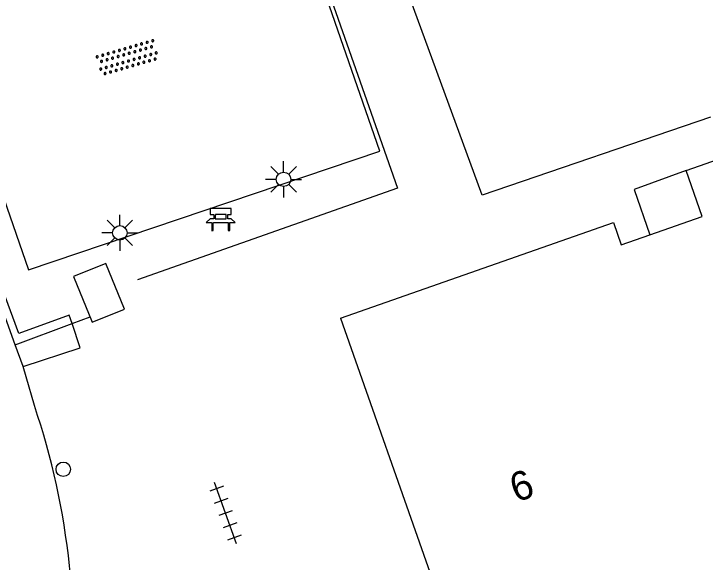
# Model space of a CAD drawing. Extents: x 135999 to 138000, y 396000 to 398501.
# Drawn here: x 136374.91 to 136398.82, y 396446.87 to 396465.85 of the extents above; entities that cross this region are included whole.
import ezdxf

# ---------------------------------------------------------------- set-up
doc = ezdxf.new("R2010")
doc.units = 0
for name, color, linetype in [('bs-afsc-hekwerk laag', 7, 'Continuous'), ('bs-afsc-poort', 7, 'Continuous'), ('gg-afsc-erfafscheiding', 7, 'Continuous'), ('gg-afsc-hekwerk', 7, 'Continuous'), ('gg-anno-huisnummerreeks BGT', 7, 'Continuous'), ('gg-bbg-hoofdgebouw', 7, 'Continuous'), ('gg-bbg-overig bouwwerk', 7, 'Continuous'), ('gg-knt-verharding', 7, 'Continuous'), ('gt-symb-afsluitpaal', 7, 'Continuous'), ('gt-symb-bank', 7, 'Continuous'), ('gt-symb-lichtmast', 7, 'Continuous'), ('gt-symb-overige verharding', 7, 'Continuous'), ('gt-symb-tegel verharding', 7, 'Continuous')]:
    doc.layers.add(name, color=color, linetype=linetype)

# ---------------------------------------------------------------- blocks, each defined once
blk = doc.blocks.new('gt0-TEG1')
at = {"layer": 'gt-symb-tegel verharding'}
for p, q in [((-0.9, -0.25), (-0.9, 0.25)), ((-0.45, -0.25), (-0.45, 0.25)), ((0, -0.25), (0, 0.25)), ((0.45, -0.25), (0.45, 0.25)), ((0.9, -0.25), (0.9, 0.25)), ((-1.125, 0), (1.125, 0))]:
    blk.add_line(p, q, dxfattribs=at)
blk = doc.blocks.new('gt0-APAAL')
at = {"layer": 'gt-symb-afsluitpaal'}
blk.add_circle((0, 0), 0.25, dxfattribs=at)
blk = doc.blocks.new('gt0-LMAST')
at = {"layer": 'gt-symb-lichtmast'}
for p, q in [((-0.005, 0.246), (-0.005, 0.621)), ((-0.182, 0.173), (-0.447, 0.438)), ((0.172, 0.173), (0.437, 0.438)), ((-0.255, -0.004), (-0.63, -0.004)), ((-0.182, -0.181), (-0.447, -0.446)), ((0.437, -0.446), (0.172, -0.181)), ((0.245, -0.004), (0.62, -0.004)), ((-0.005, -0.254), (-0.005, -0.629))]:
    blk.add_line(p, q, dxfattribs=at)
blk.add_circle((-0.005, -0.004), 0.25, dxfattribs=at)
blk = doc.blocks.new('gt0-BANK')
at = {"layer": 'gt-symb-bank'}
for p, q in [((-0.243, 0.547), (-0.243, 0.412)), ((0.244, 0.487), (0.244, 0.547)), ((-0.504, 0.274), (-0.322, 0.274)), ((-0.314, 0.265), (-0.314, 0.007)), ((-0.258, 0.009), (-0.258, 0.265)), ((-0.251, 0.274), (0.252, 0.274)), ((0.26, 0.265), (0.26, 0.007)), ((0.311, 0.007), (0.311, 0.265)), ((0.319, 0.274), (0.501, 0.274)), ((-0.308, 0), (-0.266, 0)), ((0.266, 0), (0.305, 0))]:
    blk.add_line(p, q, dxfattribs=at)
for points in [[(-0.362, 0.761), (-0.362, 0.554), (-0.251, 0.554)], [(0.252, 0.554), (0.359, 0.554), (0.359, 0.761), (-0.362, 0.761)], [(-0.251, 0.404), (-0.362, 0.404), (-0.504, 0.274)], [(0.501, 0.274), (0.359, 0.404), (0.244, 0.404)]]:
    blk.add_lwpolyline(points, dxfattribs=at)
for centre, start, end in [((-0.308, 0.007), 180, 270), ((0.266, 0.007), 180, 270), ((0.305, 0.007), 270, 0)]:
    blk.add_arc(centre, 0.00643, start, end, dxfattribs=at)
for points, degree in [([(-0.251, 0.554), (-0.243, 0.553), (-0.243, 0.547)], 2), ([(-0.18, 0.554), (0, 0.554), (0.18, 0.554), (0.189, 0.553), (0.189, 0.547), (0.189, 0.48), (0.189, 0.412), (0.189, 0.404), (0.18, 0.404), (0, 0.404), (-0.18, 0.404), (-0.188, 0.404), (-0.188, 0.412), (-0.188, 0.48), (-0.188, 0.547), (-0.186, 0.554), (-0.18, 0.554)], 3), ([(0.244, 0.547), (0.245, 0.554), (0.252, 0.554)], 2), ([(0.244, 0.404), (0.244, 0.462), (0.244, 0.487)], 2), ([(-0.322, 0.274), (-0.314, 0.273), (-0.314, 0.265)], 2), ([(-0.258, 0.265), (-0.257, 0.274), (-0.251, 0.274)], 2), ([(-0.243, 0.412), (-0.243, 0.404), (-0.251, 0.404)], 2), ([(0.252, 0.274), (0.26, 0.273), (0.26, 0.265)], 2), ([(0.311, 0.265), (0.312, 0.274), (0.319, 0.274)], 2), ([(-0.266, 0), (-0.258, 0), (-0.258, 0.009)], 2)]:
    blk.add_open_spline(points, degree=degree, dxfattribs=at)
blk = doc.blocks.new('gt0-OVH')
at = {"layer": 'gt-symb-overige verharding'}
for points in [[(-0.972, 0.298), (-0.967, 0.308), (-0.965, 0.319), (-0.966, 0.33), (-0.971, 0.34), (-0.978, 0.348), (-0.988, 0.353), (-0.999, 0.355), (-1.01, 0.354), (-1.02, 0.349), (-1.028, 0.342), (-1.033, 0.332), (-1.035, 0.321), (-1.034, 0.31), (-1.029, 0.3), (-1.022, 0.292), (-1.012, 0.287), (-1.001, 0.285), (-0.99, 0.286), (-0.98, 0.291)], [(-0.772, 0.298), (-0.767, 0.308), (-0.765, 0.319), (-0.766, 0.33), (-0.771, 0.34), (-0.778, 0.348), (-0.788, 0.353), (-0.799, 0.355), (-0.81, 0.354), (-0.82, 0.349), (-0.828, 0.342), (-0.833, 0.332), (-0.835, 0.321), (-0.834, 0.31), (-0.829, 0.3), (-0.822, 0.292), (-0.812, 0.287), (-0.801, 0.285), (-0.79, 0.286), (-0.78, 0.291)], [(-0.572, 0.298), (-0.567, 0.308), (-0.565, 0.319), (-0.566, 0.33), (-0.571, 0.34), (-0.578, 0.348), (-0.588, 0.353), (-0.599, 0.355), (-0.61, 0.354), (-0.62, 0.349), (-0.628, 0.342), (-0.633, 0.332), (-0.635, 0.321), (-0.634, 0.31), (-0.629, 0.3), (-0.622, 0.292), (-0.612, 0.287), (-0.601, 0.285), (-0.59, 0.286), (-0.58, 0.291)], [(-0.372, 0.298), (-0.367, 0.308), (-0.365, 0.319), (-0.366, 0.33), (-0.371, 0.34), (-0.378, 0.348), (-0.388, 0.353), (-0.399, 0.355), (-0.41, 0.354), (-0.42, 0.349), (-0.428, 0.342), (-0.433, 0.332), (-0.435, 0.321), (-0.434, 0.31), (-0.429, 0.3), (-0.422, 0.292), (-0.412, 0.287), (-0.401, 0.285), (-0.39, 0.286), (-0.38, 0.291)], [(-0.172, 0.298), (-0.167, 0.308), (-0.165, 0.319), (-0.166, 0.33), (-0.171, 0.34), (-0.178, 0.348), (-0.188, 0.353), (-0.199, 0.355), (-0.21, 0.354), (-0.22, 0.349), (-0.228, 0.342), (-0.233, 0.332), (-0.235, 0.321), (-0.234, 0.31), (-0.229, 0.3), (-0.222, 0.292), (-0.212, 0.287), (-0.201, 0.285), (-0.19, 0.286), (-0.18, 0.291)], [(0.028, 0.298), (0.033, 0.308), (0.035, 0.319), (0.034, 0.33), (0.029, 0.34), (0.022, 0.348), (0.012, 0.353), (0.001, 0.355), (-0.01, 0.354), (-0.02, 0.349), (-0.028, 0.342), (-0.033, 0.332), (-0.035, 0.321), (-0.034, 0.31), (-0.029, 0.3), (-0.022, 0.292), (-0.012, 0.287), (-0.001, 0.285), (0.01, 0.286), (0.02, 0.291)], [(0.228, 0.298), (0.233, 0.308), (0.235, 0.319), (0.234, 0.33), (0.229, 0.34), (0.222, 0.348), (0.212, 0.353), (0.201, 0.355), (0.19, 0.354), (0.18, 0.349), (0.172, 0.342), (0.167, 0.332), (0.165, 0.321), (0.166, 0.31), (0.171, 0.3), (0.178, 0.292), (0.188, 0.287), (0.199, 0.285), (0.21, 0.286), (0.22, 0.291)], [(0.428, 0.298), (0.433, 0.308), (0.435, 0.319), (0.434, 0.33), (0.429, 0.34), (0.422, 0.348), (0.412, 0.353), (0.401, 0.355), (0.39, 0.354), (0.38, 0.349), (0.372, 0.342), (0.367, 0.332), (0.365, 0.321), (0.366, 0.31), (0.371, 0.3), (0.378, 0.292), (0.388, 0.287), (0.399, 0.285), (0.41, 0.286), (0.42, 0.291)], [(0.628, 0.298), (0.633, 0.308), (0.635, 0.319), (0.634, 0.33), (0.629, 0.34), (0.622, 0.348), (0.612, 0.353), (0.601, 0.355), (0.59, 0.354), (0.58, 0.349), (0.572, 0.342), (0.567, 0.332), (0.565, 0.321), (0.566, 0.31), (0.571, 0.3), (0.578, 0.292), (0.588, 0.287), (0.599, 0.285), (0.61, 0.286), (0.62, 0.291)], [(0.828, 0.298), (0.833, 0.308), (0.835, 0.319), (0.834, 0.33), (0.829, 0.34), (0.822, 0.348), (0.812, 0.353), (0.801, 0.355), (0.79, 0.354), (0.78, 0.349), (0.772, 0.342), (0.767, 0.332), (0.765, 0.321), (0.766, 0.31), (0.771, 0.3), (0.778, 0.292), (0.788, 0.287), (0.799, 0.285), (0.81, 0.286), (0.82, 0.291)], [(1.028, 0.298), (1.033, 0.308), (1.035, 0.319), (1.034, 0.33), (1.029, 0.34), (1.022, 0.348), (1.012, 0.353), (1.001, 0.355), (0.99, 0.354), (0.98, 0.349), (0.972, 0.342), (0.967, 0.332), (0.965, 0.321), (0.966, 0.31), (0.971, 0.3), (0.978, 0.292), (0.988, 0.287), (0.999, 0.285), (1.01, 0.286), (1.02, 0.291)], [(-0.872, 0.106), (-0.867, 0.116), (-0.865, 0.126), (-0.866, 0.137), (-0.871, 0.147), (-0.878, 0.156), (-0.888, 0.161), (-0.899, 0.163), (-0.91, 0.162), (-0.92, 0.157), (-0.928, 0.15), (-0.933, 0.14), (-0.935, 0.129), (-0.934, 0.118), (-0.929, 0.108), (-0.922, 0.1), (-0.912, 0.095), (-0.901, 0.092), (-0.89, 0.094), (-0.88, 0.098)], [(-0.672, 0.106), (-0.667, 0.116), (-0.665, 0.126), (-0.666, 0.137), (-0.671, 0.147), (-0.678, 0.156), (-0.688, 0.161), (-0.699, 0.163), (-0.71, 0.162), (-0.72, 0.157), (-0.728, 0.15), (-0.733, 0.14), (-0.735, 0.129), (-0.734, 0.118), (-0.729, 0.108), (-0.722, 0.1), (-0.712, 0.095), (-0.701, 0.092), (-0.69, 0.094), (-0.68, 0.098)], [(-0.472, 0.106), (-0.467, 0.116), (-0.465, 0.126), (-0.466, 0.137), (-0.471, 0.147), (-0.478, 0.156), (-0.488, 0.161), (-0.499, 0.163), (-0.51, 0.162), (-0.52, 0.157), (-0.528, 0.15), (-0.533, 0.14), (-0.535, 0.129), (-0.534, 0.118), (-0.529, 0.108), (-0.522, 0.1), (-0.512, 0.095), (-0.501, 0.092), (-0.49, 0.094), (-0.48, 0.098)], [(-0.272, 0.106), (-0.267, 0.116), (-0.265, 0.126), (-0.266, 0.137), (-0.271, 0.147), (-0.278, 0.156), (-0.288, 0.161), (-0.299, 0.163), (-0.31, 0.162), (-0.32, 0.157), (-0.328, 0.15), (-0.333, 0.14), (-0.335, 0.129), (-0.334, 0.118), (-0.329, 0.108), (-0.322, 0.1), (-0.312, 0.095), (-0.301, 0.092), (-0.29, 0.094), (-0.28, 0.098)], [(-0.072, 0.106), (-0.067, 0.116), (-0.065, 0.126), (-0.066, 0.137), (-0.071, 0.147), (-0.078, 0.156), (-0.088, 0.161), (-0.099, 0.163), (-0.11, 0.162), (-0.12, 0.157), (-0.128, 0.15), (-0.133, 0.14), (-0.135, 0.129), (-0.134, 0.118), (-0.129, 0.108), (-0.122, 0.1), (-0.112, 0.095), (-0.101, 0.092), (-0.09, 0.094), (-0.08, 0.098)], [(0.128, 0.106), (0.133, 0.116), (0.135, 0.126), (0.134, 0.137), (0.129, 0.147), (0.122, 0.156), (0.112, 0.161), (0.101, 0.163), (0.09, 0.162), (0.08, 0.157), (0.072, 0.15), (0.067, 0.14), (0.065, 0.129), (0.066, 0.118), (0.071, 0.108), (0.078, 0.1), (0.088, 0.095), (0.099, 0.092), (0.11, 0.094), (0.12, 0.098)], [(0.328, 0.106), (0.333, 0.116), (0.335, 0.126), (0.334, 0.137), (0.329, 0.147), (0.322, 0.156), (0.312, 0.161), (0.301, 0.163), (0.29, 0.162), (0.28, 0.157), (0.272, 0.15), (0.267, 0.14), (0.265, 0.129), (0.266, 0.118), (0.271, 0.108), (0.278, 0.1), (0.288, 0.095), (0.299, 0.092), (0.31, 0.094), (0.32, 0.098)], [(0.528, 0.106), (0.533, 0.116), (0.535, 0.126), (0.534, 0.137), (0.529, 0.147), (0.522, 0.156), (0.512, 0.161), (0.501, 0.163), (0.49, 0.162), (0.48, 0.157), (0.472, 0.15), (0.467, 0.14), (0.465, 0.129), (0.466, 0.118), (0.471, 0.108), (0.478, 0.1), (0.488, 0.095), (0.499, 0.092), (0.51, 0.094), (0.52, 0.098)], [(0.728, 0.106), (0.733, 0.116), (0.735, 0.126), (0.734, 0.137), (0.729, 0.147), (0.722, 0.156), (0.712, 0.161), (0.701, 0.163), (0.69, 0.162), (0.68, 0.157), (0.672, 0.15), (0.667, 0.14), (0.665, 0.129), (0.666, 0.118), (0.671, 0.108), (0.678, 0.1), (0.688, 0.095), (0.699, 0.092), (0.71, 0.094), (0.72, 0.098)], [(0.928, 0.106), (0.933, 0.116), (0.935, 0.126), (0.934, 0.137), (0.929, 0.147), (0.922, 0.156), (0.912, 0.161), (0.901, 0.163), (0.89, 0.162), (0.88, 0.157), (0.872, 0.15), (0.867, 0.14), (0.865, 0.129), (0.866, 0.118), (0.871, 0.108), (0.878, 0.1), (0.888, 0.095), (0.899, 0.092), (0.91, 0.094), (0.92, 0.098)], [(-0.972, -0.142), (-0.967, -0.132), (-0.965, -0.121), (-0.966, -0.11), (-0.971, -0.1), (-0.978, -0.092), (-0.988, -0.087), (-0.999, -0.085), (-1.01, -0.086), (-1.02, -0.091), (-1.028, -0.098), (-1.033, -0.108), (-1.035, -0.119), (-1.034, -0.13), (-1.029, -0.14), (-1.022, -0.148), (-1.012, -0.153), (-1.001, -0.155), (-0.99, -0.154), (-0.98, -0.149)], [(-0.772, -0.142), (-0.767, -0.132), (-0.765, -0.121), (-0.766, -0.11), (-0.771, -0.1), (-0.778, -0.092), (-0.788, -0.087), (-0.799, -0.085), (-0.81, -0.086), (-0.82, -0.091), (-0.828, -0.098), (-0.833, -0.108), (-0.835, -0.119), (-0.834, -0.13), (-0.829, -0.14), (-0.822, -0.148), (-0.812, -0.153), (-0.801, -0.155), (-0.79, -0.154), (-0.78, -0.149)], [(-0.572, -0.142), (-0.567, -0.132), (-0.565, -0.121), (-0.566, -0.11), (-0.571, -0.1), (-0.578, -0.092), (-0.588, -0.087), (-0.599, -0.085), (-0.61, -0.086), (-0.62, -0.091), (-0.628, -0.098), (-0.633, -0.108), (-0.635, -0.119), (-0.634, -0.13), (-0.629, -0.14), (-0.622, -0.148), (-0.612, -0.153), (-0.601, -0.155), (-0.59, -0.154), (-0.58, -0.149)], [(-0.372, -0.142), (-0.367, -0.132), (-0.365, -0.121), (-0.366, -0.11), (-0.371, -0.1), (-0.378, -0.092), (-0.388, -0.087), (-0.399, -0.085), (-0.41, -0.086), (-0.42, -0.091), (-0.428, -0.098), (-0.433, -0.108), (-0.435, -0.119), (-0.434, -0.13), (-0.429, -0.14), (-0.422, -0.148), (-0.412, -0.153), (-0.401, -0.155), (-0.39, -0.154), (-0.38, -0.149)], [(-0.172, -0.142), (-0.167, -0.132), (-0.165, -0.121), (-0.166, -0.11), (-0.171, -0.1), (-0.178, -0.092), (-0.188, -0.087), (-0.199, -0.085), (-0.21, -0.086), (-0.22, -0.091), (-0.228, -0.098), (-0.233, -0.108), (-0.235, -0.119), (-0.234, -0.13), (-0.229, -0.14), (-0.222, -0.148), (-0.212, -0.153), (-0.201, -0.155), (-0.19, -0.154), (-0.18, -0.149)], [(0.028, -0.142), (0.033, -0.132), (0.035, -0.121), (0.034, -0.11), (0.029, -0.1), (0.022, -0.092), (0.012, -0.087), (0.001, -0.085), (-0.01, -0.086), (-0.02, -0.091), (-0.028, -0.098), (-0.033, -0.108), (-0.035, -0.119), (-0.034, -0.13), (-0.029, -0.14), (-0.022, -0.148), (-0.012, -0.153), (-0.001, -0.155), (0.01, -0.154), (0.02, -0.149)], [(0.228, -0.142), (0.233, -0.132), (0.235, -0.121), (0.234, -0.11), (0.229, -0.1), (0.222, -0.092), (0.212, -0.087), (0.201, -0.085), (0.19, -0.086), (0.18, -0.091), (0.172, -0.098), (0.167, -0.108), (0.165, -0.119), (0.166, -0.13), (0.171, -0.14), (0.178, -0.148), (0.188, -0.153), (0.199, -0.155), (0.21, -0.154), (0.22, -0.149)], [(0.428, -0.142), (0.433, -0.132), (0.435, -0.121), (0.434, -0.11), (0.429, -0.1), (0.422, -0.092), (0.412, -0.087), (0.401, -0.085), (0.39, -0.086), (0.38, -0.091), (0.372, -0.098), (0.367, -0.108), (0.365, -0.119), (0.366, -0.13), (0.371, -0.14), (0.378, -0.148), (0.388, -0.153), (0.399, -0.155), (0.41, -0.154), (0.42, -0.149)], [(0.628, -0.142), (0.633, -0.132), (0.635, -0.121), (0.634, -0.11), (0.629, -0.1), (0.622, -0.092), (0.612, -0.087), (0.601, -0.085), (0.59, -0.086), (0.58, -0.091), (0.572, -0.098), (0.567, -0.108), (0.565, -0.119), (0.566, -0.13), (0.571, -0.14), (0.578, -0.148), (0.588, -0.153), (0.599, -0.155), (0.61, -0.154), (0.62, -0.149)], [(0.828, -0.142), (0.833, -0.132), (0.835, -0.121), (0.834, -0.11), (0.829, -0.1), (0.822, -0.092), (0.812, -0.087), (0.801, -0.085), (0.79, -0.086), (0.78, -0.091), (0.772, -0.098), (0.767, -0.108), (0.765, -0.119), (0.766, -0.13), (0.771, -0.14), (0.778, -0.148), (0.788, -0.153), (0.799, -0.155), (0.81, -0.154), (0.82, -0.149)], [(1.028, -0.142), (1.033, -0.132), (1.035, -0.121), (1.034, -0.11), (1.029, -0.1), (1.022, -0.092), (1.012, -0.087), (1.001, -0.085), (0.99, -0.086), (0.98, -0.091), (0.972, -0.098), (0.967, -0.108), (0.965, -0.119), (0.966, -0.13), (0.971, -0.14), (0.978, -0.148), (0.988, -0.153), (0.999, -0.155), (1.01, -0.154), (1.02, -0.149)], [(-0.872, -0.334), (-0.867, -0.324), (-0.865, -0.314), (-0.866, -0.303), (-0.871, -0.293), (-0.878, -0.284), (-0.888, -0.279), (-0.899, -0.277), (-0.91, -0.278), (-0.92, -0.283), (-0.928, -0.29), (-0.933, -0.3), (-0.935, -0.311), (-0.934, -0.322), (-0.929, -0.332), (-0.922, -0.34), (-0.912, -0.345), (-0.901, -0.348), (-0.89, -0.346), (-0.88, -0.342)], [(-0.672, -0.334), (-0.667, -0.324), (-0.665, -0.314), (-0.666, -0.303), (-0.671, -0.293), (-0.678, -0.284), (-0.688, -0.279), (-0.699, -0.277), (-0.71, -0.278), (-0.72, -0.283), (-0.728, -0.29), (-0.733, -0.3), (-0.735, -0.311), (-0.734, -0.322), (-0.729, -0.332), (-0.722, -0.34), (-0.712, -0.345), (-0.701, -0.348), (-0.69, -0.346), (-0.68, -0.342)], [(-0.472, -0.334), (-0.467, -0.324), (-0.465, -0.314), (-0.466, -0.303), (-0.471, -0.293), (-0.478, -0.284), (-0.488, -0.279), (-0.499, -0.277), (-0.51, -0.278), (-0.52, -0.283), (-0.528, -0.29), (-0.533, -0.3), (-0.535, -0.311), (-0.534, -0.322), (-0.529, -0.332), (-0.522, -0.34), (-0.512, -0.345), (-0.501, -0.348), (-0.49, -0.346), (-0.48, -0.342)], [(-0.272, -0.334), (-0.267, -0.324), (-0.265, -0.314), (-0.266, -0.303), (-0.271, -0.293), (-0.278, -0.284), (-0.288, -0.279), (-0.299, -0.277), (-0.31, -0.278), (-0.32, -0.283), (-0.328, -0.29), (-0.333, -0.3), (-0.335, -0.311), (-0.334, -0.322), (-0.329, -0.332), (-0.322, -0.34), (-0.312, -0.345), (-0.301, -0.348), (-0.29, -0.346), (-0.28, -0.342)], [(-0.072, -0.334), (-0.067, -0.324), (-0.065, -0.314), (-0.066, -0.303), (-0.071, -0.293), (-0.078, -0.284), (-0.088, -0.279), (-0.099, -0.277), (-0.11, -0.278), (-0.12, -0.283), (-0.128, -0.29), (-0.133, -0.3), (-0.135, -0.311), (-0.134, -0.322), (-0.129, -0.332), (-0.122, -0.34), (-0.112, -0.345), (-0.101, -0.348), (-0.09, -0.346), (-0.08, -0.342)], [(0.128, -0.334), (0.133, -0.324), (0.135, -0.314), (0.134, -0.303), (0.129, -0.293), (0.122, -0.284), (0.112, -0.279), (0.101, -0.277), (0.09, -0.278), (0.08, -0.283), (0.072, -0.29), (0.067, -0.3), (0.065, -0.311), (0.066, -0.322), (0.071, -0.332), (0.078, -0.34), (0.088, -0.345), (0.099, -0.348), (0.11, -0.346), (0.12, -0.342)], [(0.328, -0.334), (0.333, -0.324), (0.335, -0.314), (0.334, -0.303), (0.329, -0.293), (0.322, -0.284), (0.312, -0.279), (0.301, -0.277), (0.29, -0.278), (0.28, -0.283), (0.272, -0.29), (0.267, -0.3), (0.265, -0.311), (0.266, -0.322), (0.271, -0.332), (0.278, -0.34), (0.288, -0.345), (0.299, -0.348), (0.31, -0.346), (0.32, -0.342)], [(0.528, -0.334), (0.533, -0.324), (0.535, -0.314), (0.534, -0.303), (0.529, -0.293), (0.522, -0.284), (0.512, -0.279), (0.501, -0.277), (0.49, -0.278), (0.48, -0.283), (0.472, -0.29), (0.467, -0.3), (0.465, -0.311), (0.466, -0.322), (0.471, -0.332), (0.478, -0.34), (0.488, -0.345), (0.499, -0.348), (0.51, -0.346), (0.52, -0.342)], [(0.728, -0.334), (0.733, -0.324), (0.735, -0.314), (0.734, -0.303), (0.729, -0.293), (0.722, -0.284), (0.712, -0.279), (0.701, -0.277), (0.69, -0.278), (0.68, -0.283), (0.672, -0.29), (0.667, -0.3), (0.665, -0.311), (0.666, -0.322), (0.671, -0.332), (0.678, -0.34), (0.688, -0.345), (0.699, -0.348), (0.71, -0.346), (0.72, -0.342)], [(0.928, -0.334), (0.933, -0.324), (0.935, -0.314), (0.934, -0.303), (0.929, -0.293), (0.922, -0.284), (0.912, -0.279), (0.901, -0.277), (0.89, -0.278), (0.88, -0.283), (0.872, -0.29), (0.867, -0.3), (0.865, -0.311), (0.866, -0.322), (0.871, -0.332), (0.878, -0.34), (0.888, -0.345), (0.899, -0.348), (0.91, -0.346), (0.92, -0.342)]]:
    blk.add_lwpolyline(points, close=True, dxfattribs=at)

msp = doc.modelspace()

# ---------------------------------------------------------------- linework, layer by layer
at = {"layer": 'bs-afsc-hekwerk laag'}
msp.add_lwpolyline([(136380.685, 396471.353), (136383.764, 396472.41), (136388.18, 396459.818), (136379.182, 396456.637)], dxfattribs=at)
at = {"layer": 'bs-afsc-poort'}
msp.add_line((136375.619, 396452.29), (136375.334, 396453.286), dxfattribs=at)
at = {"layer": 'gg-afsc-erfafscheiding'}
for p, q in [((136376.923, 396455.127), (136377.543, 396455.36)), ((136374.955, 396454.387), (136376.923, 396455.127))]:
    msp.add_line(p, q, dxfattribs=at)
msp.add_lwpolyline([(136398.161, 396460.422), (136396.359, 396459.767), (136396.909, 396458.201)], dxfattribs=at)
at = {"layer": 'gg-afsc-hekwerk'}
for p, q in [((136374.955, 396454.387), (136374.301, 396456.204)), ((136375.226, 396453.639), (136374.955, 396454.387)), ((136375.334, 396453.286), (136375.226, 396453.639)), ((136375.619, 396452.29), (136375.334, 396453.286))]:
    msp.add_line(p, q, dxfattribs=at)
msp.add_lwpolyline([(136380.685, 396471.353), (136383.764, 396472.41), (136388.18, 396459.818), (136379.182, 396456.637)], dxfattribs=at)
msp.add_arc((136351.604, 396444.121), 25.366, 353.1059, 18.7866, dxfattribs=at)
at = {"layer": 'gg-bbg-hoofdgebouw'}
msp.add_line((136386.21, 396455.31), (136391.19, 396441.14), dxfattribs=at)
for points in [[(136398.161, 396460.422), (136405.567, 396463.025), (136405.673, 396462.723), (136405.173, 396462.547), (136407.58, 396455.708), (136408.08, 396455.884), (136408.346, 396455.129), (136407.544, 396454.847), (136407.368, 396455.347), (136405.538, 396454.703), (136408.207, 396447.119), (136391.19, 396441.14)], [(136396.909, 396458.201), (136398.718, 396458.837), (136398.161, 396460.422)], [(136386.21, 396455.31), (136395.644, 396458.626), (136395.916, 396457.852), (136396.909, 396458.201)]]:
    msp.add_lwpolyline(points, dxfattribs=at)
at = {"layer": 'gg-bbg-overig bouwwerk'}
msp.add_lwpolyline([(136378.088, 396457.213), (136376.972, 396456.756), (136377.619, 396455.175), (136378.735, 396455.632), (136378.088, 396457.213)], dxfattribs=at)
at = {"layer": 'gg-knt-verharding'}
for points in [[(136399.002, 396462.275), (136391.103, 396459.574), (136386.397, 396472.425), (136400.543, 396477.45), (136405.246, 396464.398), (136404.058, 396464.09)], [(136375.412, 396456.99), (136387.564, 396461.094), (136383.689, 396472.27), (136371.556, 396468.138), (136375.412, 396456.99)], [(136376.923, 396455.127), (136376.825, 396455.425), (136375.084, 396454.783), (136372.352, 396462.189), (136372.818, 396462.373), (136370.768, 396468.391), (136370.461, 396468.291), (136370.404, 396468.519)], [(136375.226, 396453.639), (136377.198, 396454.285), (136376.923, 396455.127)]]:
    msp.add_lwpolyline(points, dxfattribs=at)

# ---------------------------------------------------------------- block references
at = {"layer": 'gt-symb-afsluitpaal'}
msp.add_blockref('gt0-APAAL', (136376.62, 396450.087), dxfattribs=at)
at = {"layer": 'gt-symb-bank'}
msp.add_blockref('gt0-BANK', (136382.065, 396458.347), dxfattribs=at)
at = {"layer": 'gt-symb-lichtmast'}
for p in [(136384.242, 396460.124), (136378.581, 396458.272)]:
    msp.add_blockref('gt0-LMAST', p, dxfattribs=at)
at = {"layer": 'gt-symb-overige verharding', "rotation": 16.205185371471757}
msp.add_blockref('gt0-OVH', (136378.84, 396464.331), dxfattribs=at)
at = {"layer": 'gt-symb-tegel verharding', "rotation": 109.75789996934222}
msp.add_blockref('gt0-TEG1', (136382.228, 396448.568), dxfattribs=at)

# ---------------------------------------------------------------- texts
at = {"layer": 'gg-anno-huisnummerreeks BGT'}
msp.add_text('6', height=1, rotation=19.4, dxfattribs=at).set_placement((136392.281, 396448.928))

doc.saveas('drawing.dxf')
